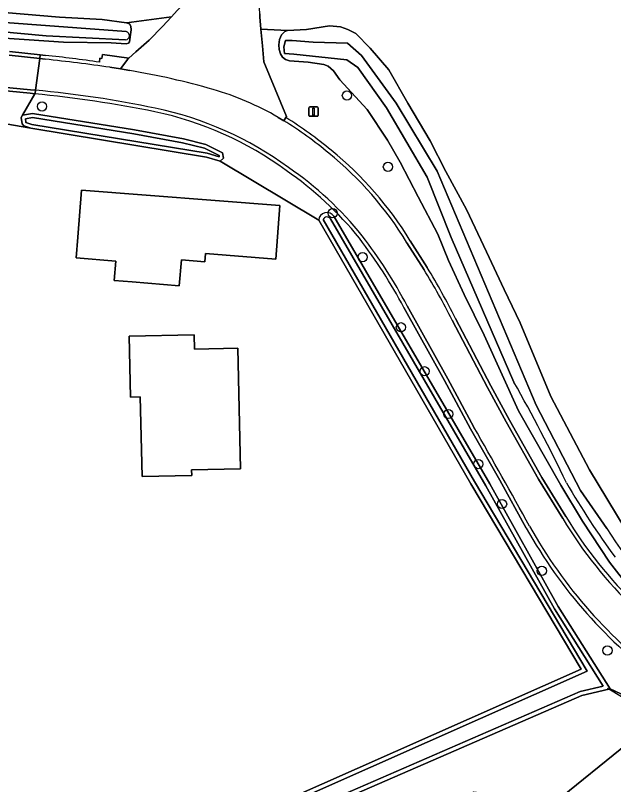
# Model space of a CAD drawing. Extents: x 162510 to 163918, y 388494 to 389774.
# Drawn here: x 162856.6 to 162919.9, y 388968.2 to 389049.6 of the extents above; entities that cross this region are included whole.
import ezdxf

# ---------------------------------------------------------------- set-up
doc = ezdxf.new("R2010")
doc.units = 0
for name, color, linetype in [('IMGEO_Boom', 7, 'Continuous'), ('IMGEO_Duiker', 7, 'Continuous'), ('IMGEO_Erf', 7, 'Continuous'), ('IMGEO_Grasland_agrarisch', 7, 'Continuous'), ('IMGEO_Grasland_overig', 7, 'Continuous'), ('IMGEO_Groenvoorziening', 7, 'Continuous'), ('IMGEO_Lichtmast', 7, 'Continuous'), ('IMGEO_Oever', 7, 'Continuous'), ('IMGEO_Pand', 7, 'Continuous'), ('IMGEO_Rijbaan_lokaal_gesloten', 7, 'Continuous'), ('IMGEO_Rijbaan_lokaal_halfverhard', 7, 'Continuous'), ('IMGEO_Rijbaan_lokaal_open', 7, 'Continuous'), ('IMGEO_Waterloop', 7, 'Continuous')]:
    doc.layers.add(name, color=color, linetype=linetype)

msp = doc.modelspace()

# ---------------------------------------------------------------- linework, layer by layer
at = {"layer": 'IMGEO_Boom'}
for centre in [(162891.65, 389041.112), (162859.374, 389039.951), (162895.989, 389033.559), (162890.139, 389028.647), (162893.306, 389023.993), (162897.366, 389016.573), (162899.876, 389011.916), (162902.38, 389007.39), (162905.55, 389002.094), (162908.068, 388997.864), (162912.276, 388990.787), (162919.223, 388982.358)]:
    msp.add_circle(centre, 0.489, dxfattribs=at)
at = {"layer": 'IMGEO_Duiker'}
msp.add_lwpolyline([(162925.55, 388974.52), (162925.278, 388974.684), (162919.381, 388978.255), (162919.231, 388978.346)], dxfattribs=at)
at = {"layer": 'IMGEO_Erf'}
for points in [[(162853.704, 389050.053), (162861.224, 389049.407), (162865.736, 389049.153), (162868.304, 389048.817), (162873.083, 389049.441), (162873.689, 389050.092), (162875.393, 389051.967), (162875.942, 389053.581), (162875.652, 389060.005), (162875.135, 389067.867), (162873.129, 389093.131)], [(162882.417, 389049.738), (162882.435, 389049.442), (162882.55, 389048.127), (162885.366, 389047.986), (162887.374, 389048.091), (162889.803, 389048.487), (162890.969, 389048.364), (162891.737, 389048.103), (162892.6, 389047.684), (162894.1, 389046.11), (162896.084, 389043.822), (162898.1, 389040.285), (162900.443, 389036.326), (162902.117, 389033.052), (162904.299, 389029.04), (162906.413, 389024.544), (162908.274, 389020.574), (162909.989, 389017.039), (162913.227, 389009.244), (162917.331, 389001.487), (162921.109, 388995.245)]]:
    msp.add_lwpolyline(points, dxfattribs=at)
for points in [[(162904.759, 389000), (162888.657, 389027.915), (162878.247, 389034.159), (162876.77, 389034.586), (162858.205, 389037.636), (162848.201, 389039.379), (162817.501, 389040.674), (162813.372, 389040.745), (162789.42, 389042.091), (162777.269, 389041.966), (162776.653, 389041.374), (162777.546, 389018.317), (162817.007, 389017.924), (162816.849, 388961.047), (162821.19, 388960.918), (162824.385, 388960.757), (162843.871, 388960.067), (162877.142, 388962.939), (162916.429, 388980.385)], [(162867.027, 389021.53), (162867.199, 389023.584), (162863.002, 389023.937), (162863.172, 389026.116), (162863.561, 389031.1), (162884.549, 389029.462), (162884.105, 389023.768), (162876.683, 389024.392), (162876.607, 389023.497), (162874.12, 389023.706), (162873.889, 389020.953), (162868.907, 389021.372)], [(162868.589, 389015.623), (162875.463, 389015.774), (162875.497, 389014.258), (162880.1, 389014.359), (162880.38, 389001.604), (162875.213, 389001.491), (162875.226, 389000.88), (162869.957, 389000.764), (162869.771, 389009.21), (162868.73, 389009.187)]]:
    msp.add_lwpolyline(points, close=True, dxfattribs=at)
at = {"layer": 'IMGEO_Grasland_agrarisch'}
msp.add_lwpolyline([(162965.269, 388906.51), (162965.295, 388907.571), (162970.507, 388960.823), (162969.722, 388963.115), (162943.576, 388965.984), (162934.148, 388968.56), (162924.889, 388971.244), (162921.313, 388972.477), (162913.718, 388966.327), (162905.083, 388967.364), (162899.047, 388963.626), (162890.416, 388958.224), (162881.009, 388955.532), (162875.047, 388956.022), (162874.432, 388960.337)], dxfattribs=at)
at = {"layer": 'IMGEO_Grasland_overig'}
for points in [[(162899.191, 389030.377), (162897.288, 389034.04), (162895.938, 389036.381), (162893.793, 389039.624), (162890.912, 389042.763), (162890.228, 389043.719), (162889.648, 389044.201), (162889.215, 389044.399), (162887.561, 389044.645), (162885.557, 389044.779), (162885.133, 389044.914), (162884.831, 389045.177), (162884.633, 389045.535), (162884.473, 389045.967), (162884.453, 389046.483), (162884.522, 389047.054), (162884.72, 389047.524), (162885.078, 389047.882), (162885.366, 389047.986), (162882.55, 389048.127), (162882.705, 389046.364), (162882.855, 389044.657), (162885.246, 389038.88), (162885.185, 389038.782)], [(162858.6, 389041.295), (162857.307, 389039.01), (162858.374, 389039.187), (162869.168, 389037.461), (162874.344, 389036.516), (162876.714, 389035.928), (162878.49, 389035.023), (162878.574, 389034.464), (162878.247, 389034.159), (162888.657, 389027.915)], [(162961.88, 388974.143), (162951.099, 388975.683), (162940.134, 388977.514), (162935.781, 388978.992), (162930.904, 388981.309), (162926.018, 388984.505), (162921.542, 388989.001), (162919.446, 388991.713), (162916.571, 388996.046), (162914.292, 388999.844), (162909.816, 389007.729), (162906.182, 389015.741), (162904.051, 389020.029), (162902.408, 389023.626), (162901.284, 389026.429), (162899.191, 389030.377)], [(162890.275, 389028.321), (162906.761, 389000), (162914.021, 388987.018), (162919.521, 388978.287), (162925.982, 388975.254), (162939.232, 388969.776), (162946.964, 388968.638), (162951.321, 388968.254), (162966.391, 388967.363), (162970.783, 388966.255), (162971.31, 388964.515), (162972.188, 388961.62), (162974.481, 388958.888)], [(162898.346, 389025.736), (162900.152, 389022.884)], [(162910.635, 388995.317), (162907.819, 389000.371), (162904.734, 389005.825), (162901.993, 389010.93), (162897.665, 389018.669)], [(162903.137, 389017.511), (162906.869, 389010.39), (162908.85, 389006.746), (162912.279, 389000.686), (162914.836, 388996.529)], [(162925.982, 388975.254), (162919.521, 388978.287), (162919.381, 388978.255), (162916.496, 388977.585), (162877.491, 388960.617), (162874.432, 388960.337)], [(162874.432, 388960.337), (162875.047, 388956.022), (162881.009, 388955.532), (162890.416, 388958.224), (162899.047, 388963.626), (162905.083, 388967.364), (162913.718, 388966.327), (162921.313, 388972.477), (162924.889, 388971.244), (162934.148, 388968.56), (162943.576, 388965.984), (162969.722, 388963.115), (162969.194, 388964.658), (162943.616, 388966.516), (162926.272, 388973.119), (162925.379, 388974.383)]]:
    msp.add_lwpolyline(points, dxfattribs=at)
for centre, radius, start, end in [((162845.403, 388909.747), 132.209, 78.69922, 84.27143), ((162863.796, 389003.953), 36.227, 53.74705, 78.02789), ((162861.704, 389001.28), 44.246, 50.26461, 57.94779), ((162866.375, 389006.249), 37.442, 31.36361, 50.90134), ((162864.706, 389003.24), 36.282, 38.84171, 55.57263), ((162889.537, 389027.833), 0.884, 33.46285, 174.7096), ((162851.339, 388994.125), 52.426, 27.91522, 37.43816), ((162836.701, 388984.118), 74.356, 26.68582, 31.42339), ((162953.538, 389019.707), 45.112, 210.91686, 226.30497), ((162955.293, 389020.184), 51.114, 209.11016, 233.98533)]:
    msp.add_arc(centre, radius, start, end, dxfattribs=at)
at = {"layer": 'IMGEO_Groenvoorziening'}
for points in [[(162865.452, 389044.624), (162865.508, 389045.047), (162865.707, 389045.019), (162865.775, 389045.443), (162868.577, 389045.069), (162869.299, 389045.736), (162870.705, 389046.976), (162872.129, 389048.415), (162873.083, 389049.441), (162868.304, 389048.817), (162868.617, 389048.687), (162868.759, 389048.46), (162868.821, 389048.047), (162868.63, 389046.798), (162868.537, 389046.662), (162868.267, 389046.576), (162866.708, 389046.669), (162861.648, 389046.767), (162857.998, 389046.995), (162853.78, 389047.268)], [(162855.928, 389045.765), (162859.186, 389045.408), (162859.747, 389045.346)]]:
    msp.add_lwpolyline(points, dxfattribs=at)
msp.add_arc((162850.016, 388945.554), 100.265, 81.14397, 84.43051, dxfattribs=at)
at = {"layer": 'IMGEO_Lichtmast'}
for p, q in [((162887.608, 389039.006), (162887.608, 389039.806)), ((162887.608, 389039.806), (162887.608, 389039.006)), ((162887.708, 389039.906), (162888.498, 389039.906)), ((162888.498, 389039.906), (162887.708, 389039.906)), ((162888.598, 389039.806), (162888.598, 389039.006)), ((162888.598, 389039.006), (162888.598, 389039.806)), ((162888.498, 389038.906), (162887.708, 389038.906)), ((162887.708, 389038.906), (162888.498, 389038.906))]:
    msp.add_line(p, q, dxfattribs=at)
msp.add_lwpolyline([(162888.028, 389039.781), (162888.178, 389039.781), (162888.178, 389039.031), (162888.028, 389039.031), (162888.028, 389039.781)], dxfattribs=at)
for centre, start, end in [((162887.708, 389039.806), 90, 180), ((162887.708, 389039.806), 90, 180), ((162888.498, 389039.806), 0, 90), ((162888.498, 389039.806), 360, 90), ((162887.708, 389039.006), 180, 270), ((162887.708, 389039.006), 180, 270), ((162888.498, 389039.006), 270, 0), ((162888.498, 389039.006), 270, 0)]:
    msp.add_arc(centre, 0.1, start, end, dxfattribs=at)
at = {"layer": 'IMGEO_Oever'}
for points in [[(162868.304, 389048.817), (162865.736, 389049.153), (162861.224, 389049.407), (162853.704, 389050.053), (162852.387, 389050.165), (162851.884, 389049.719), (162851.774, 389048.357), (162852.249, 389047.682), (162852.695, 389047.425), (162853.78, 389047.268), (162857.998, 389046.995), (162861.648, 389046.767), (162866.708, 389046.669), (162868.267, 389046.576), (162868.537, 389046.662), (162868.63, 389046.798), (162868.821, 389048.047), (162868.759, 389048.46), (162868.617, 389048.687)], [(162858.374, 389039.187), (162857.307, 389039.01), (162857.179, 389038.771), (162857.256, 389038.096), (162857.434, 389037.893), (162858.205, 389037.636), (162876.77, 389034.586), (162878.247, 389034.159), (162878.574, 389034.464), (162878.49, 389035.023), (162876.714, 389035.928), (162874.344, 389036.516), (162869.168, 389037.461)], [(162869.098, 389037.049), (162874.256, 389036.108), (162876.567, 389035.534), (162878.109, 389034.749), (162878.127, 389034.628), (162876.862, 389034.994), (162858.305, 389038.043), (162857.673, 389038.253), (162857.656, 389038.273), (162857.614, 389038.638), (162858.375, 389038.764)]]:
    msp.add_lwpolyline(points, close=True, dxfattribs=at)
for points in [[(162868.218, 389047.01), (162859.828, 389047.437), (162852.499, 389048.087), (162852.561, 389049.04), (162868.279, 389047.88)], [(162921.109, 388995.245), (162917.331, 389001.487), (162913.227, 389009.244), (162909.989, 389017.039), (162908.274, 389020.574), (162906.413, 389024.544), (162904.299, 389029.04), (162902.117, 389033.052), (162900.443, 389036.326), (162898.1, 389040.285), (162896.084, 389043.822), (162894.1, 389046.11), (162892.6, 389047.684), (162891.737, 389048.103), (162890.969, 389048.364), (162889.803, 389048.487), (162887.374, 389048.091), (162885.366, 389047.986)], [(162885.366, 389047.986), (162885.078, 389047.882), (162884.72, 389047.524), (162884.522, 389047.054), (162884.453, 389046.483), (162884.473, 389045.967), (162884.633, 389045.535), (162884.831, 389045.177), (162885.133, 389044.914), (162885.557, 389044.779), (162887.561, 389044.645), (162889.215, 389044.399), (162889.648, 389044.201), (162890.228, 389043.719), (162890.912, 389042.763), (162893.793, 389039.624), (162895.938, 389036.381), (162897.288, 389034.04), (162899.191, 389030.377), (162901.284, 389026.429), (162902.408, 389023.626), (162904.051, 389020.029), (162906.182, 389015.741), (162909.816, 389007.729), (162914.292, 388999.844), (162916.571, 388996.046), (162919.446, 388991.713), (162921.542, 388989.001)], [(162909.33, 389010.774), (162902.673, 389026.074), (162900.155, 389032.48), (162895.843, 389039.79), (162892.804, 389044.061), (162891.654, 389044.893), (162886.021, 389045.479), (162885.055, 389045.561), (162884.953, 389046.259), (162885.138, 389046.917), (162885.856, 389046.917), (162888.079, 389046.769), (162891.705, 389046.638), (162893.173, 389045.334), (162896.847, 389040.28), (162901.195, 389033.09), (162911.673, 389008.329), (162916.354, 388999.294), (162919.146, 388995.278)], [(162824.385, 388960.757), (162821.19, 388960.918), (162816.849, 388961.047), (162779.719, 388962.152), (162779.793, 388960.237), (162787.075, 388959.91), (162787.233, 388958.741), (162802.439, 388958.476), (162825, 388957.813), (162844.328, 388957.577), (162874.432, 388960.337), (162877.491, 388960.617), (162916.496, 388977.585), (162919.381, 388978.255), (162919.521, 388978.287), (162914.021, 388987.018), (162906.761, 389000), (162890.275, 389028.321)], [(162787.096, 388960.372), (162780.239, 388960.68), (162780.2, 388961.675), (162816.835, 388960.585), (162821.648, 388960.442), (162823.98, 388960.308), (162843.883, 388959.604), (162877.259, 388962.485), (162917.093, 388980.174), (162905.158, 389000.234), (162889.148, 389027.989)], [(162889.893, 389028.056), (162906.359, 388999.771), (162913.623, 388986.782), (162918.783, 388978.591), (162916.35, 388978.026), (162877.375, 388961.071), (162844.313, 388958.04), (162830.424, 388958.423), (162787.096, 388960.372)], [(162888.657, 389027.915), (162904.759, 389000), (162916.429, 388980.385), (162877.142, 388962.939), (162843.871, 388960.067), (162824.385, 388960.757)]]:
    msp.add_lwpolyline(points, dxfattribs=at)
for centre, radius, start, end in [((162868.19, 389047.449), 0.44, 273.68895, 78.2896), ((162889.537, 389027.833), 0.884, 33.46285, 174.7096), ((162889.537, 389027.835), 0.419, 31.87805, 158.39985), ((162742.423, 388917.062), 191.416, 25.71589, 29.31253), ((162985.083, 389040.407), 80.942, 209.85069, 216.52824), ((162948.731, 389013.515), 34.754, 211.65165, 234.13095)]:
    msp.add_arc(centre, radius, start, end, dxfattribs=at)
at = {"layer": 'IMGEO_Pand'}
for points in [[(162868.907, 389021.372), (162873.889, 389020.953), (162874.12, 389023.706), (162876.607, 389023.497), (162876.683, 389024.392), (162884.105, 389023.768), (162884.549, 389029.462), (162863.561, 389031.1), (162863.172, 389026.116), (162863.002, 389023.937), (162867.199, 389023.584), (162867.027, 389021.53)], [(162868.589, 389015.623), (162868.73, 389009.187), (162869.771, 389009.21), (162869.957, 389000.764), (162875.226, 389000.88), (162875.213, 389001.491), (162880.38, 389001.604), (162880.1, 389014.359), (162875.497, 389014.258), (162875.463, 389015.774)]]:
    msp.add_lwpolyline(points, close=True, dxfattribs=at)
at = {"layer": 'IMGEO_Rijbaan_lokaal_gesloten'}
for points in [[(162816.722, 389044.733), (162825.538, 389044.15), (162843.075, 389042.99), (162848.495, 389042.575), (162851.147, 389042.369), (162853.798, 389042.141), (162855.974, 389041.937), (162858.149, 389041.717), (162858.675, 389041.67), (162859.132, 389045.011), (162855.892, 389045.367)], [(162859.706, 389044.948), (162859.132, 389045.011), (162858.675, 389041.67)], [(162868.659, 389043.75), (162867.676, 389043.923), (162866.563, 389044.097)], [(162884.973, 389038.443), (162884.368, 389038.797)], [(162899.814, 389022.67), (162898.004, 389025.528)], [(162898.024, 389018.846), (162902.342, 389011.125), (162905.086, 389006.014)], [(162914.495, 388996.319), (162911.931, 389000.489), (162908.499, 389006.555), (162906.515, 389010.204), (162902.78, 389017.331)]]:
    msp.add_lwpolyline(points, dxfattribs=at)
for centre, radius, start, end in [((162841.807, 388872.676), 173.199, 81.78243, 84.06833), ((162856.332, 388969.221), 75.541, 73.73451, 80.60817), ((162848.325, 388929.787), 112.361, 78.16962, 84.71496), ((162869.123, 389012.666), 30.253, 59.73953, 73.94375), ((162864.059, 389004.376), 36.13, 53.68442, 78.33932), ((162861.702, 389001.286), 43.843, 50.2578, 57.94127), ((162866.419, 389006.287), 36.984, 31.34963, 50.92449), ((162864.717, 389003.248), 36.67, 38.84438, 55.55819), ((162851.175, 388994.02), 53.02, 27.91983, 37.43238), ((162836.835, 388984.189), 73.805, 26.68233, 31.42505), ((162110.11, 388552.608), 915.186, 28.94362, 29.697786), ((162953.569, 389019.735), 45.553, 210.93385, 226.30203), ((162955.268, 389020.162), 50.682, 209.10323, 233.99307)]:
    msp.add_arc(centre, radius, start, end, dxfattribs=at)
at = {"layer": 'IMGEO_Rijbaan_lokaal_halfverhard'}
for points in [[(162855.892, 389045.367), (162859.132, 389045.011), (162859.186, 389045.408), (162855.928, 389045.765)], [(162859.747, 389045.346), (162859.186, 389045.408), (162859.132, 389045.011), (162859.706, 389044.948)], [(162868.577, 389045.069), (162865.775, 389045.443), (162865.707, 389045.019), (162865.508, 389045.047), (162865.452, 389044.624)], [(162866.563, 389044.097), (162867.676, 389043.923), (162868.441, 389044.943), (162868.577, 389045.069)], [(162816.712, 389044.334), (162825.482, 389043.773), (162843.038, 389042.569), (162847.925, 389042.23), (162848.38, 389042.198), (162851.079, 389041.999), (162853.776, 389041.771), (162855.947, 389041.566), (162858.116, 389041.343), (162858.6, 389041.295), (162858.632, 389041.352), (162858.675, 389041.67), (162858.149, 389041.717), (162855.974, 389041.937), (162853.798, 389042.141), (162851.147, 389042.369), (162848.495, 389042.575), (162843.075, 389042.99), (162825.538, 389044.15), (162816.722, 389044.733)], [(162858.675, 389041.67), (162858.632, 389041.352), (162858.6, 389041.295)], [(162885.185, 389038.782), (162884.973, 389038.443)], [(162898.004, 389025.528), (162899.814, 389022.67)], [(162900.152, 389022.884), (162898.346, 389025.736)], [(162897.665, 389018.669), (162901.993, 389010.93), (162904.734, 389005.825), (162907.819, 389000.371), (162910.635, 388995.317)], [(162905.086, 389006.014), (162902.342, 389011.125), (162898.024, 389018.846)], [(162902.78, 389017.331), (162906.515, 389010.204), (162908.499, 389006.555), (162911.931, 389000.489), (162914.495, 388996.319)], [(162914.836, 388996.529), (162912.279, 389000.686), (162908.85, 389006.746), (162906.869, 389010.39), (162903.137, 389017.511)]]:
    msp.add_lwpolyline(points, dxfattribs=at)
for centre, radius, start, end in [((162841.807, 388872.676), 173.199, 81.78243, 84.06833), ((162850.016, 388945.554), 100.265, 81.14397, 84.43051), ((162848.325, 388929.787), 112.361, 78.16962, 84.71496), ((162845.403, 388909.747), 132.209, 78.69922, 84.27143), ((162863.796, 389003.953), 36.227, 53.74705, 78.02789), ((162864.059, 389004.376), 36.13, 53.68442, 78.33932), ((162861.702, 389001.286), 43.843, 50.2578, 57.94127), ((162861.704, 389001.28), 44.246, 50.26461, 57.94779), ((162866.375, 389006.249), 37.442, 31.36361, 50.90134), ((162866.419, 389006.287), 36.984, 31.34963, 50.92449), ((162864.706, 389003.24), 36.282, 38.84171, 55.57263), ((162864.717, 389003.248), 36.67, 38.84438, 55.55819), ((162851.175, 388994.02), 53.02, 27.91983, 37.43238), ((162851.339, 388994.125), 52.426, 27.91522, 37.43816), ((162836.835, 388984.189), 73.805, 26.68233, 31.42505), ((162836.701, 388984.118), 74.356, 26.68582, 31.42339), ((162110.11, 388552.608), 915.186, 28.94362, 29.697786), ((162953.569, 389019.735), 45.553, 210.93385, 226.30203), ((162953.538, 389019.707), 45.112, 210.91686, 226.30497), ((162955.293, 389020.184), 51.114, 209.11016, 233.98533), ((162955.268, 389020.162), 50.682, 209.10323, 233.99307)]:
    msp.add_arc(centre, radius, start, end, dxfattribs=at)
at = {"layer": 'IMGEO_Rijbaan_lokaal_open'}
for points in [[(162882.705, 389046.364), (162882.55, 389048.127), (162882.435, 389049.442), (162882.417, 389049.738), (162881.785, 389060.296), (162875.652, 389060.005), (162875.942, 389053.581), (162875.393, 389051.967), (162873.689, 389050.092), (162873.083, 389049.441), (162872.129, 389048.415), (162870.705, 389046.976), (162869.299, 389045.736), (162868.577, 389045.069), (162868.441, 389044.943), (162867.676, 389043.923), (162868.659, 389043.75)], [(162884.368, 389038.797), (162884.973, 389038.443), (162885.185, 389038.782), (162885.246, 389038.88), (162882.855, 389044.657), (162882.705, 389046.364)], [(162858.6, 389041.295), (162858.116, 389041.343), (162855.947, 389041.566), (162853.776, 389041.771), (162851.079, 389041.999), (162848.38, 389042.198), (162847.925, 389042.23), (162848.735, 389040.554)], [(162848.201, 389039.379), (162858.205, 389037.636), (162857.434, 389037.893), (162857.256, 389038.096), (162857.179, 389038.771), (162857.307, 389039.01), (162858.6, 389041.295)]]:
    msp.add_lwpolyline(points, dxfattribs=at)
for centre, radius, start, end in [((162856.332, 388969.221), 75.541, 73.73451, 80.60817), ((162869.123, 389012.666), 30.253, 59.73953, 73.94375)]:
    msp.add_arc(centre, radius, start, end, dxfattribs=at)
at = {"layer": 'IMGEO_Waterloop'}
for points in [[(162852.561, 389049.04), (162852.499, 389048.087), (162859.828, 389047.437), (162868.218, 389047.01)], [(162868.279, 389047.88), (162852.561, 389049.04)], [(162901.195, 389033.09), (162896.847, 389040.28), (162893.173, 389045.334), (162891.705, 389046.638), (162888.079, 389046.769), (162885.856, 389046.917), (162885.138, 389046.917), (162884.953, 389046.259), (162885.055, 389045.561), (162886.021, 389045.479), (162891.654, 389044.893), (162892.804, 389044.061), (162895.843, 389039.79), (162900.155, 389032.48), (162902.673, 389026.074), (162909.33, 389010.774)], [(162919.146, 388995.278), (162916.354, 388999.294), (162911.673, 389008.329), (162901.195, 389033.09)], [(162889.148, 389027.989), (162905.158, 389000.234), (162917.093, 388980.174), (162877.259, 388962.485), (162843.883, 388959.604), (162823.98, 388960.308), (162821.648, 388960.442), (162816.835, 388960.585), (162780.2, 388961.675), (162780.239, 388960.68), (162787.096, 388960.372), (162830.424, 388958.423), (162844.313, 388958.04), (162877.375, 388961.071)], [(162877.375, 388961.071), (162916.35, 388978.026), (162918.783, 388978.591), (162913.623, 388986.782), (162906.359, 388999.771), (162889.893, 389028.056)]]:
    msp.add_lwpolyline(points, dxfattribs=at)
msp.add_lwpolyline([(162869.098, 389037.049), (162858.375, 389038.764), (162857.614, 389038.638), (162857.656, 389038.273), (162857.673, 389038.253), (162858.305, 389038.043), (162876.862, 389034.994), (162878.127, 389034.628), (162878.109, 389034.749), (162876.567, 389035.534), (162874.256, 389036.108)], close=True, dxfattribs=at)
for centre, radius, start, end in [((162868.19, 389047.449), 0.44, 273.68895, 78.2896), ((162889.537, 389027.835), 0.419, 31.87805, 158.39985), ((162742.423, 388917.062), 191.416, 25.71589, 29.31253), ((162985.083, 389040.407), 80.942, 209.85069, 216.52824), ((162948.731, 389013.515), 34.754, 211.65165, 234.13095)]:
    msp.add_arc(centre, radius, start, end, dxfattribs=at)

doc.saveas('drawing.dxf')
